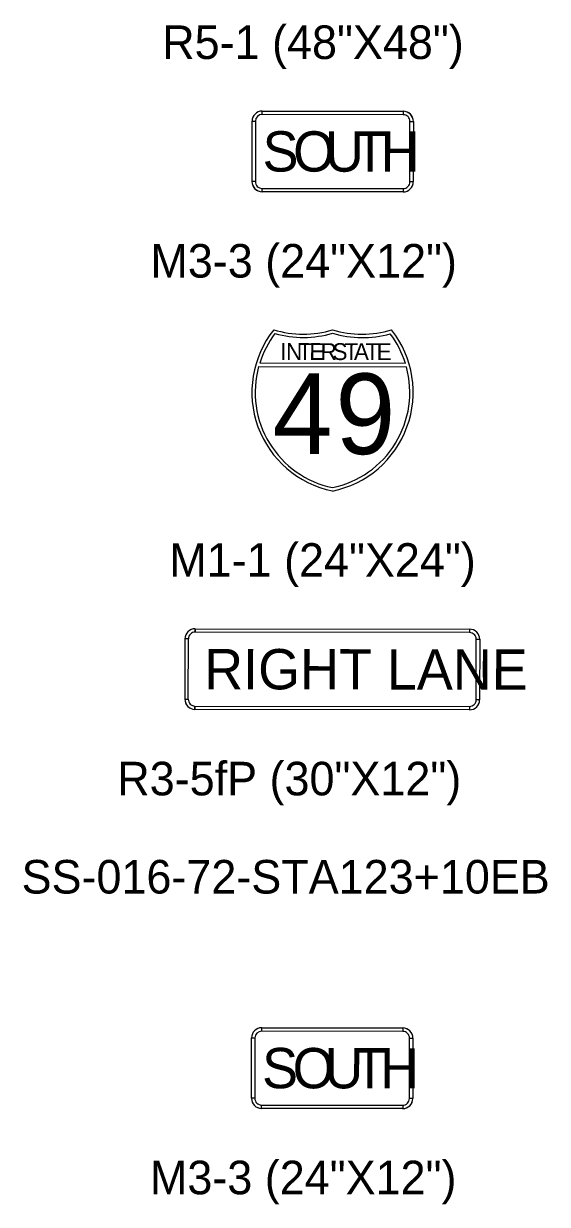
# Model space of a CAD drawing. Extents: x 658976 to 668726, y 639543 to 647196.
# Drawn here: x 665690.9 to 665788.4, y 643360.8 to 643580.5 of the extents above; entities that cross this region are included whole.
import ezdxf

# ---------------------------------------------------------------- set-up
doc = ezdxf.new("R2010")
doc.units = 0
for name, color, linetype in [('R_SIGN - HWY 16', 7, 'Continuous'), ('R_SIGN_ANNOT_HWY16', 7, 'Continuous'), ('R_SIGN_ANNOT_RAMPS', 7, 'Continuous')]:
    doc.layers.add(name, color=color, linetype=linetype)

msp = doc.modelspace()

# ---------------------------------------------------------------- linework, layer by layer
at = {"layer": 'R_SIGN - HWY 16'}
for p, q in [((665733.4, 643551.15), (665733.42, 643562.4)), ((665733.42, 643562.4), (665734.04, 643562.39)), ((665735.29, 643563.64), (665735.29, 643564.27)), ((665735.29, 643564.27), (665761.54, 643564.23)), ((665761.54, 643564.23), (665761.54, 643563.6)), ((665762.79, 643562.35), (665763.42, 643562.35)), ((665763.42, 643562.35), (665763.4, 643551.1)), ((665734.02, 643551.14), (665733.4, 643551.15)), ((665735.27, 643549.27), (665735.27, 643549.89)), ((665761.52, 643549.23), (665735.27, 643549.27)), ((665761.52, 643549.85), (665761.52, 643549.23)), ((665763.4, 643551.1), (665762.77, 643551.1)), ((665737.44, 643523.58), (665737.44, 643523.58)), ((665748.4, 643523.57), (665748.4, 643523.57)), ((665759.35, 643523.55), (665759.35, 643523.55)), ((665734.64, 643516.71), (665762.12, 643516.67)), ((665761.94, 643517.3), (665734.83, 643517.34)), ((665748.35, 643493.57), (665748.35, 643493.57)), ((665722.81, 643467.92), (665773.89, 643467.85)), ((665722.81, 643467.92), (665722.81, 643467.3)), ((665773.89, 643467.85), (665773.89, 643467.22)), ((665720.93, 643466.05), (665720.92, 643454.8)), ((665721.56, 643466.05), (665720.93, 643466.05)), ((665775.13, 643465.97), (665775.76, 643465.97)), ((665775.76, 643465.97), (665775.74, 643454.72)), ((665720.92, 643454.8), (665721.54, 643454.8)), ((665775.74, 643454.72), (665775.12, 643454.72)), ((665722.79, 643453.55), (665722.79, 643452.92)), ((665773.86, 643452.85), (665722.79, 643452.92)), ((665773.87, 643453.47), (665773.86, 643452.85)), ((665735.2, 643393.04), (665735.2, 643393.67)), ((665735.2, 643393.67), (665761.45, 643393.63)), ((665761.45, 643393.63), (665761.45, 643393)), ((665733.31, 643380.55), (665733.32, 643391.8)), ((665733.32, 643391.8), (665733.95, 643391.79)), ((665762.7, 643391.75), (665763.32, 643391.75)), ((665763.32, 643391.75), (665763.31, 643380.5)), ((665733.93, 643380.54), (665733.31, 643380.55)), ((665763.31, 643380.5), (665762.68, 643380.5)), ((665735.18, 643378.67), (665735.18, 643379.29)), ((665761.43, 643378.63), (665735.18, 643378.67)), ((665761.43, 643379.25), (665761.43, 643378.63))]:
    msp.add_line(p, q, dxfattribs=at)
for points in [[(665734.04, 643562.39), (665734.02, 643551.14), (665733.4, 643551.15), (665733.42, 643562.4), (665734.04, 643562.39)], [(665761.54, 643563.6), (665735.29, 643563.64), (665735.29, 643564.27), (665761.54, 643564.23), (665761.54, 643563.6)], [(665762.77, 643551.1), (665762.79, 643562.35), (665763.42, 643562.35), (665763.4, 643551.1), (665762.77, 643551.1)], [(665735.27, 643549.89), (665761.52, 643549.85), (665761.52, 643549.23), (665735.27, 643549.27), (665735.27, 643549.89)], [(665773.89, 643467.22), (665722.81, 643467.3), (665722.81, 643467.92), (665773.89, 643467.85), (665773.89, 643467.22)], [(665721.54, 643454.8), (665721.56, 643466.05), (665720.93, 643466.05), (665720.92, 643454.8), (665721.54, 643454.8)], [(665775.12, 643454.72), (665775.13, 643465.97), (665775.76, 643465.97), (665775.74, 643454.72), (665775.12, 643454.72)], [(665722.79, 643453.55), (665773.87, 643453.47), (665773.86, 643452.85), (665722.79, 643452.92), (665722.79, 643453.55)], [(665761.45, 643393), (665735.2, 643393.04), (665735.2, 643393.67), (665761.45, 643393.63), (665761.45, 643393)], [(665733.95, 643391.79), (665733.93, 643380.54), (665733.31, 643380.55), (665733.32, 643391.8), (665733.95, 643391.79)], [(665762.68, 643380.5), (665762.7, 643391.75), (665763.32, 643391.75), (665763.31, 643380.5), (665762.68, 643380.5)], [(665735.18, 643379.29), (665761.43, 643379.25), (665761.43, 643378.63), (665735.18, 643378.67), (665735.18, 643379.29)]]:
    msp.add_lwpolyline(points, close=True, dxfattribs=at)
for centre, radius, start, end in [((665735.29, 643562.39), 1.88, 89.9132, 179.9129), ((665735.29, 643562.39), 1.88, 89.913, 179.913), ((665735.29, 643562.39), 1.25, 89.9132, 179.9129), ((665761.54, 643562.35), 1.88, 359.913, 89.9132), ((665761.54, 643562.35), 1.88, 359.913, 89.913), ((665761.54, 643562.35), 1.25, 359.913, 89.9132), ((665735.27, 643551.14), 1.88, 179.9129, 269.9131), ((665735.27, 643551.14), 1.88, 179.913, 269.913), ((665735.27, 643551.14), 1.25, 179.9129, 269.9131), ((665761.52, 643551.1), 1.88, 269.9131, 359.9133), ((665761.52, 643551.1), 1.25, 269.9131, 359.9133), ((665761.52, 643551.1), 1.88, 269.913, 359.913), ((665752.13, 643511.93), 18.75, 141.582, 258.376), ((665752.13, 643511.93), 18.75, 141.582, 258.376), ((665752.13, 643511.93), 18.13, 142.909, 162.6496), ((665742.94, 643541.51), 18.75, 252.922, 286.9041), ((665742.94, 643541.51), 18.75, 252.922, 286.9039), ((665742.9, 643541.52), 19.38, 254.3521, 286.4876), ((665744.63, 643511.94), 18.75, 281.4502, 38.2442), ((665744.63, 643511.94), 18.75, 281.4502, 38.2442), ((665753.95, 643541.5), 19.38, 253.3385, 285.474), ((665753.9, 643541.49), 18.75, 252.922, 286.9041), ((665753.9, 643541.49), 18.75, 252.9221, 286.9041), ((665742.94, 643541.51), 18.75, 286.9039, 286.9041), ((665753.9, 643541.49), 18.75, 252.922, 252.9221), ((665744.63, 643511.94), 18.13, 17.1763, 36.9171), ((665752.12, 643511.92), 18.13, 164.6665, 257.9835), ((665744.63, 643511.93), 18.13, 281.8426, 15.1597), ((665722.81, 643466.05), 1.88, 89.9128, 179.913), ((665722.81, 643466.05), 1.88, 89.913, 179.913), ((665773.88, 643465.97), 1.88, 359.913, 89.9132), ((665773.88, 643465.97), 1.88, 359.913, 89.913), ((665722.81, 643466.05), 1.25, 89.9128, 179.913), ((665773.88, 643465.97), 1.25, 359.913, 89.9132), ((665722.79, 643454.8), 1.88, 179.9127, 269.913), ((665722.79, 643454.8), 1.88, 179.913, 269.913), ((665722.79, 643454.8), 1.25, 179.9127, 269.913), ((665773.87, 643454.72), 1.88, 269.9131, 359.9133), ((665773.87, 643454.72), 1.88, 269.913, 359.913), ((665773.87, 643454.72), 1.25, 269.9131, 359.9133), ((665735.2, 643391.79), 1.88, 89.9132, 179.9129), ((665735.2, 643391.79), 1.88, 89.913, 179.913), ((665735.2, 643391.79), 1.25, 89.9132, 179.9129), ((665761.45, 643391.75), 1.88, 359.913, 89.9132), ((665761.45, 643391.75), 1.88, 359.913, 89.913), ((665761.45, 643391.75), 1.25, 359.913, 89.9132), ((665735.18, 643380.54), 1.88, 179.9129, 269.9131), ((665735.18, 643380.54), 1.88, 179.913, 269.913), ((665735.18, 643380.54), 1.25, 179.9129, 269.9131), ((665761.43, 643380.5), 1.88, 269.9131, 359.9133), ((665761.43, 643380.5), 1.25, 269.9131, 359.9133), ((665761.43, 643380.5), 1.88, 269.913, 359.913)]:
    msp.add_arc(centre, radius, start, end, dxfattribs=at)

# ---------------------------------------------------------------- texts
for s, height, p in [('S', 7.5, (665735.36, 643553.02)), ('O', 7.5, (665741.04, 643553.01)), ('U', 7.5, (665746.96, 643553)), ('T', 7.5, (665752.32, 643552.99)), ('H', 7.5, (665757.34, 643552.98)), ('I', 3.13, (665738.63, 643517.96)), ('N', 3.13, (665739.73, 643517.95)), ('T', 3.13, (665741.97, 643517.95)), ('E', 3.13, (665744.06, 643517.95)), ('R', 3.13, (665746.15, 643517.94)), ('S', 3.13, (665748.38, 643517.94)), ('T', 3.13, (665750.62, 643517.94)), ('A', 3.13, (665752.36, 643517.94)), ('T', 3.13, (665754.49, 643517.93)), ('E', 3.13, (665756.58, 643517.93)), ('4', 15, (665737.22, 643500.46)), ('9', 15, (665748.9, 643500.44)), ('RIGHT LANE', 7.5, (665724.5, 643456.67)), ('S', 7.5, (665735.27, 643382.42)), ('O', 7.5, (665740.95, 643382.41)), ('U', 7.5, (665746.86, 643382.4)), ('T', 7.5, (665752.23, 643382.39)), ('H', 7.5, (665757.25, 643382.38))]:
    msp.add_text(s, height=height, rotation=359.913, dxfattribs=at).set_placement(p)
at = {"layer": 'R_SIGN_ANNOT_HWY16'}
for s, p in [('R5-1 (48"X48")', (665716.69, 643573.96)), ('M3-3 (24"X12")', (665714.5, 643533.28)), ('M1-1 (24"X24")', (665718, 643477.6)), ('R3-5fP (30"X12")', (665708.33, 643436.92)), ('M3-3 (24"X12")', (665714.41, 643362.68))]:
    msp.add_text(s, height=6.25, dxfattribs=at).set_placement(p)
at = {"layer": 'R_SIGN_ANNOT_RAMPS'}
msp.add_text('SS-016-72-STA123+10EB', height=6.25, rotation=360, dxfattribs=at).set_placement((665690.53, 643418.65))

doc.saveas('drawing.dxf')
